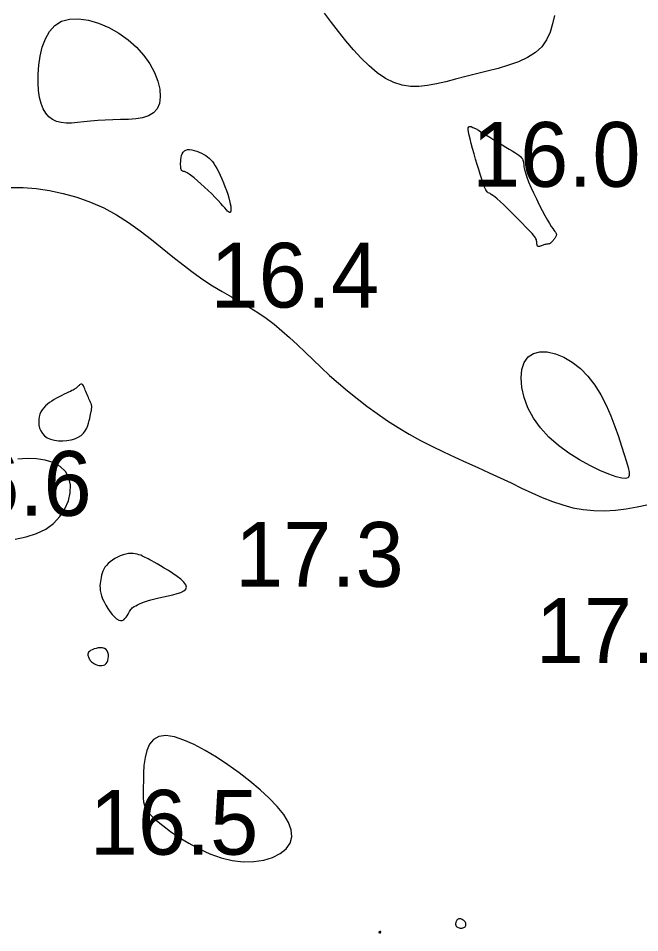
# Model space of a CAD drawing. Extents: x 3040093 to 3056816, y 408076 to 509144.
# Drawn here: x 3045430.6 to 3045478.6, y 434110 to 434180.6 of the extents above; entities that cross this region are included whole.
import ezdxf

# ---------------------------------------------------------------- set-up
doc = ezdxf.new("R2010")
doc.units = 0
doc.layers.add('V-CHAN-CONT-EL17', color=7, linetype='Continuous')
doc.layers.add('V-TOPO-SOUN-0610', color=7, linetype='Continuous')

msp = doc.modelspace()

# ---------------------------------------------------------------- linework, layer by layer
at = {"layer": 'V-CHAN-CONT-EL17'}
for points in [[(3045434.591, 434180.496), (3045435.288, 434180.52), (3045436.042, 434180.409), (3045436.826, 434180.177), (3045437.616, 434179.838), (3045438.385, 434179.407), (3045439.108, 434178.897), (3045439.76, 434178.321), (3045440.319, 434177.694), (3045440.779, 434177.036), (3045441.137, 434176.368), (3045441.393, 434175.708), (3045441.544, 434175.078), (3045441.587, 434174.498), (3045441.522, 434173.987), (3045441.345, 434173.567), (3045441.059, 434173.252), (3045440.676, 434173.029), (3045440.215, 434172.884), (3045439.693, 434172.797), (3045439.126, 434172.753), (3045438.532, 434172.735), (3045437.929, 434172.725), (3045437.333, 434172.706), (3045436.759, 434172.667), (3045436.211, 434172.612), (3045435.692, 434172.554), (3045435.202, 434172.504), (3045434.744, 434172.471), (3045434.32, 434172.468), (3045433.93, 434172.505), (3045433.578, 434172.594), (3045433.264, 434172.743), (3045432.989, 434172.955), (3045432.753, 434173.23), (3045432.555, 434173.569), (3045432.397, 434173.972), (3045432.278, 434174.44), (3045432.198, 434174.974), (3045432.157, 434175.573), (3045432.157, 434176.234), (3045432.205, 434176.933), (3045432.31, 434177.642), (3045432.479, 434178.331), (3045432.722, 434178.973), (3045433.046, 434179.538), (3045433.461, 434179.998), (3045433.975, 434180.324)], [(3045470.584, 434163.543), (3045470.54, 434163.625), (3045470.478, 434163.714), (3045470.395, 434163.817), (3045470.287, 434163.939), (3045470.15, 434164.085), (3045469.981, 434164.261), (3045469.776, 434164.471), (3045469.534, 434164.719), (3045469.263, 434164.996), (3045468.974, 434165.291), (3045468.675, 434165.591), (3045468.378, 434165.885), (3045468.093, 434166.161), (3045467.83, 434166.409), (3045467.6, 434166.616), (3045467.409, 434166.774), (3045467.255, 434166.888), (3045467.133, 434166.969), (3045467.037, 434167.024), (3045466.961, 434167.063), (3045466.901, 434167.094), (3045466.85, 434167.127), (3045466.804, 434167.171), (3045466.757, 434167.233), (3045466.707, 434167.318), (3045466.653, 434167.431), (3045466.593, 434167.574), (3045466.527, 434167.752), (3045466.452, 434167.968), (3045466.367, 434168.227), (3045466.27, 434168.531), (3045466.162, 434168.882), (3045466.046, 434169.268), (3045465.925, 434169.676), (3045465.806, 434170.091), (3045465.691, 434170.5), (3045465.586, 434170.888), (3045465.496, 434171.241), (3045465.423, 434171.545), (3045465.374, 434171.79), (3045465.351, 434171.975), (3045465.356, 434172.104), (3045465.392, 434172.182), (3045465.463, 434172.21), (3045465.571, 434172.193), (3045465.718, 434172.135), (3045465.907, 434172.039), (3045466.14, 434171.909), (3045466.409, 434171.751), (3045466.704, 434171.572), (3045467.016, 434171.38), (3045467.336, 434171.182), (3045467.655, 434170.983), (3045467.963, 434170.792), (3045468.25, 434170.615), (3045468.51, 434170.458), (3045468.741, 434170.319), (3045468.943, 434170.195), (3045469.117, 434170.084), (3045469.263, 434169.983), (3045469.382, 434169.889), (3045469.474, 434169.799), (3045469.539, 434169.71), (3045469.58, 434169.619), (3045469.604, 434169.519), (3045469.619, 434169.402), (3045469.634, 434169.261), (3045469.658, 434169.088), (3045469.699, 434168.876), (3045469.766, 434168.617), (3045469.869, 434168.305), (3045470.012, 434167.934), (3045470.19, 434167.518), (3045470.393, 434167.073), (3045470.612, 434166.615), (3045470.838, 434166.162), (3045471.062, 434165.728), (3045471.274, 434165.331), (3045471.466, 434164.986), (3045471.63, 434164.707), (3045471.766, 434164.488), (3045471.878, 434164.321), (3045471.967, 434164.197), (3045472.036, 434164.106), (3045472.086, 434164.041), (3045472.122, 434163.991), (3045472.144, 434163.949), (3045472.155, 434163.908), (3045472.157, 434163.864), (3045472.15, 434163.819), (3045472.135, 434163.773), (3045472.114, 434163.725), (3045472.087, 434163.675), (3045472.056, 434163.623), (3045472.021, 434163.569), (3045471.984, 434163.514), (3045471.944, 434163.458), (3045471.903, 434163.402), (3045471.859, 434163.349), (3045471.814, 434163.299), (3045471.767, 434163.255), (3045471.718, 434163.216), (3045471.668, 434163.184), (3045471.617, 434163.161), (3045471.564, 434163.145), (3045471.509, 434163.134), (3045471.452, 434163.126), (3045471.393, 434163.118), (3045471.331, 434163.109), (3045471.267, 434163.098), (3045471.2, 434163.081), (3045471.13, 434163.057), (3045471.059, 434163.03), (3045470.989, 434163.001), (3045470.921, 434162.975), (3045470.858, 434162.954), (3045470.802, 434162.941), (3045470.754, 434162.94), (3045470.716, 434162.952), (3045470.69, 434162.982), (3045470.674, 434163.026), (3045470.664, 434163.083), (3045470.658, 434163.15), (3045470.653, 434163.224), (3045470.646, 434163.302), (3045470.634, 434163.383), (3045470.615, 434163.464)], [(3045443.167, 434169.508), (3045443.18, 434169.657), (3045443.203, 434169.809), (3045443.238, 434169.957), (3045443.289, 434170.095), (3045443.357, 434170.216), (3045443.446, 434170.315), (3045443.559, 434170.384), (3045443.697, 434170.42), (3045443.855, 434170.425), (3045444.029, 434170.403), (3045444.213, 434170.358), (3045444.402, 434170.296), (3045444.59, 434170.22), (3045444.772, 434170.136), (3045444.942, 434170.047), (3045445.097, 434169.956), (3045445.238, 434169.861), (3045445.368, 434169.757), (3045445.49, 434169.641), (3045445.607, 434169.507), (3045445.721, 434169.353), (3045445.837, 434169.173), (3045445.955, 434168.963), (3045446.08, 434168.721), (3045446.208, 434168.453), (3045446.336, 434168.165), (3045446.462, 434167.867), (3045446.582, 434167.564), (3045446.693, 434167.264), (3045446.792, 434166.976), (3045446.876, 434166.705), (3045446.943, 434166.46), (3045446.992, 434166.241), (3045447.025, 434166.051), (3045447.042, 434165.89), (3045447.045, 434165.76), (3045447.034, 434165.662), (3045447.01, 434165.597), (3045446.975, 434165.566), (3045446.927, 434165.571), (3045446.867, 434165.61), (3045446.789, 434165.681), (3045446.692, 434165.785), (3045446.573, 434165.919), (3045446.429, 434166.083), (3045446.257, 434166.275), (3045446.055, 434166.493), (3045445.821, 434166.736), (3045445.562, 434166.996), (3045445.288, 434167.263), (3045445.007, 434167.53), (3045444.729, 434167.786), (3045444.463, 434168.023), (3045444.216, 434168.232), (3045443.999, 434168.405), (3045443.818, 434168.534), (3045443.672, 434168.625), (3045443.555, 434168.684), (3045443.463, 434168.72), (3045443.393, 434168.74), (3045443.34, 434168.75), (3045443.299, 434168.759), (3045443.266, 434168.773), (3045443.239, 434168.799), (3045443.215, 434168.838), (3045443.196, 434168.89), (3045443.181, 434168.957), (3045443.17, 434169.037), (3045443.163, 434169.133), (3045443.16, 434169.243), (3045443.161, 434169.368)], [(3045470.381, 434149.707), (3045469.964, 434150.501), (3045469.668, 434151.299), (3045469.491, 434152.074), (3045469.435, 434152.801), (3045469.496, 434153.452), (3045469.675, 434154.002), (3045469.972, 434154.424), (3045470.381, 434154.697), (3045470.884, 434154.824), (3045471.458, 434154.811), (3045472.08, 434154.668), (3045472.727, 434154.4), (3045473.378, 434154.016), (3045474.009, 434153.523), (3045474.597, 434152.928), (3045475.125, 434152.243), (3045475.593, 434151.489), (3045476.005, 434150.691), (3045476.366, 434149.872), (3045476.681, 434149.058), (3045476.954, 434148.273), (3045477.19, 434147.541), (3045477.395, 434146.887), (3045477.568, 434146.332), (3045477.699, 434145.878), (3045477.773, 434145.523), (3045477.775, 434145.265), (3045477.69, 434145.103), (3045477.503, 434145.034), (3045477.2, 434145.058), (3045476.766, 434145.173), (3045476.194, 434145.376), (3045475.51, 434145.664), (3045474.747, 434146.032), (3045473.938, 434146.477), (3045473.117, 434146.995), (3045472.318, 434147.581), (3045471.575, 434148.232), (3045470.92, 434148.943)], [(3045435.477, 434148.368), (3045435.655, 434148.536), (3045435.798, 434148.722), (3045435.91, 434148.917), (3045435.996, 434149.118), (3045436.062, 434149.316), (3045436.112, 434149.506), (3045436.152, 434149.682), (3045436.185, 434149.839), (3045436.214, 434149.976), (3045436.237, 434150.096), (3045436.256, 434150.2), (3045436.271, 434150.289), (3045436.282, 434150.365), (3045436.291, 434150.429), (3045436.296, 434150.483), (3045436.3, 434150.528), (3045436.301, 434150.566), (3045436.302, 434150.597), (3045436.301, 434150.622), (3045436.299, 434150.642), (3045436.297, 434150.659), (3045436.294, 434150.672), (3045436.292, 434150.684), (3045436.291, 434150.694), (3045436.289, 434150.706), (3045436.285, 434150.721), (3045436.279, 434150.741), (3045436.27, 434150.769), (3045436.255, 434150.806), (3045436.235, 434150.854), (3045436.208, 434150.916), (3045436.174, 434150.993), (3045436.133, 434151.083), (3045436.087, 434151.184), (3045436.038, 434151.292), (3045435.988, 434151.405), (3045435.937, 434151.521), (3045435.888, 434151.636), (3045435.841, 434151.749), (3045435.799, 434151.857), (3045435.761, 434151.958), (3045435.725, 434152.05), (3045435.69, 434152.132), (3045435.656, 434152.202), (3045435.622, 434152.258), (3045435.586, 434152.3), (3045435.547, 434152.324), (3045435.505, 434152.33), (3045435.46, 434152.32), (3045435.413, 434152.298), (3045435.366, 434152.266), (3045435.318, 434152.227), (3045435.27, 434152.183), (3045435.225, 434152.139), (3045435.181, 434152.096), (3045435.14, 434152.057), (3045435.099, 434152.021), (3045435.054, 434151.986), (3045435.001, 434151.95), (3045434.938, 434151.912), (3045434.86, 434151.869), (3045434.765, 434151.82), (3045434.648, 434151.763), (3045434.507, 434151.696), (3045434.347, 434151.621), (3045434.17, 434151.537), (3045433.983, 434151.445), (3045433.788, 434151.347), (3045433.592, 434151.242), (3045433.398, 434151.132), (3045433.212, 434151.018), (3045433.036, 434150.899), (3045432.874, 434150.774), (3045432.726, 434150.642), (3045432.593, 434150.501), (3045432.478, 434150.349), (3045432.381, 434150.184), (3045432.304, 434150.005), (3045432.248, 434149.81), (3045432.215, 434149.598), (3045432.208, 434149.375), (3045432.229, 434149.148), (3045432.281, 434148.924), (3045432.369, 434148.708), (3045432.494, 434148.508), (3045432.661, 434148.331), (3045432.871, 434148.184), (3045433.126, 434148.071), (3045433.417, 434147.994), (3045433.731, 434147.951), (3045434.058, 434147.941), (3045434.386, 434147.965), (3045434.703, 434148.02), (3045434.998, 434148.106), (3045435.259, 434148.223)], [(3045437.248, 434135.516), (3045437.384, 434135.263), (3045437.538, 434135.011), (3045437.704, 434134.77), (3045437.877, 434134.55), (3045438.051, 434134.361), (3045438.22, 434134.213), (3045438.378, 434134.116), (3045438.521, 434134.076), (3045438.65, 434134.087), (3045438.764, 434134.139), (3045438.865, 434134.223), (3045438.955, 434134.329), (3045439.033, 434134.446), (3045439.102, 434134.565), (3045439.162, 434134.677), (3045439.214, 434134.774), (3045439.263, 434134.856), (3045439.312, 434134.927), (3045439.365, 434134.99), (3045439.426, 434135.048), (3045439.498, 434135.103), (3045439.586, 434135.16), (3045439.694, 434135.22), (3045439.825, 434135.287), (3045439.98, 434135.359), (3045440.16, 434135.436), (3045440.368, 434135.516), (3045440.602, 434135.597), (3045440.866, 434135.679), (3045441.159, 434135.759), (3045441.482, 434135.837), (3045441.834, 434135.912), (3045442.199, 434135.987), (3045442.558, 434136.066), (3045442.893, 434136.153), (3045443.185, 434136.252), (3045443.416, 434136.367), (3045443.566, 434136.501), (3045443.617, 434136.659), (3045443.558, 434136.843), (3045443.401, 434137.048), (3045443.169, 434137.265), (3045442.882, 434137.489), (3045442.56, 434137.712), (3045442.224, 434137.927), (3045441.896, 434138.127), (3045441.595, 434138.304), (3045441.339, 434138.453), (3045441.124, 434138.577), (3045440.944, 434138.679), (3045440.792, 434138.763), (3045440.66, 434138.834), (3045440.543, 434138.894), (3045440.432, 434138.95), (3045440.321, 434139.003), (3045440.205, 434139.058), (3045440.08, 434139.111), (3045439.947, 434139.161), (3045439.805, 434139.204), (3045439.653, 434139.236), (3045439.489, 434139.255), (3045439.314, 434139.258), (3045439.126, 434139.24), (3045438.926, 434139.202), (3045438.717, 434139.142), (3045438.505, 434139.064), (3045438.294, 434138.971), (3045438.089, 434138.863), (3045437.896, 434138.743), (3045437.719, 434138.614), (3045437.563, 434138.478), (3045437.431, 434138.336), (3045437.323, 434138.19), (3045437.235, 434138.04), (3045437.164, 434137.886), (3045437.108, 434137.73), (3045437.063, 434137.572), (3045437.027, 434137.412), (3045436.996, 434137.252), (3045436.969, 434137.09), (3045436.948, 434136.927), (3045436.937, 434136.758), (3045436.938, 434136.582), (3045436.955, 434136.397), (3045436.991, 434136.199), (3045437.05, 434135.988), (3045437.135, 434135.76)], [(3045436.108, 434131.131), (3045436.144, 434131.066), (3045436.186, 434131.005), (3045436.235, 434130.946), (3045436.291, 434130.889), (3045436.357, 434130.834), (3045436.433, 434130.782), (3045436.522, 434130.733), (3045436.624, 434130.686), (3045436.735, 434130.645), (3045436.852, 434130.615), (3045436.972, 434130.598), (3045437.091, 434130.6), (3045437.205, 434130.623), (3045437.31, 434130.672), (3045437.403, 434130.75), (3045437.479, 434130.861), (3045437.538, 434130.996), (3045437.577, 434131.147), (3045437.593, 434131.306), (3045437.586, 434131.465), (3045437.553, 434131.614), (3045437.492, 434131.745), (3045437.401, 434131.849), (3045437.28, 434131.92), (3045437.135, 434131.959), (3045436.974, 434131.972), (3045436.806, 434131.961), (3045436.637, 434131.931), (3045436.477, 434131.886), (3045436.332, 434131.829), (3045436.212, 434131.766), (3045436.122, 434131.698), (3045436.06, 434131.628), (3045436.022, 434131.557), (3045436.006, 434131.484), (3045436.007, 434131.411), (3045436.021, 434131.338), (3045436.045, 434131.267), (3045436.075, 434131.198)], [(3045447.99, 434115.457), (3045448.808, 434115.471), (3045449.569, 434115.588), (3045450.252, 434115.797), (3045450.834, 434116.09), (3045451.292, 434116.458), (3045451.603, 434116.891), (3045451.744, 434117.38), (3045451.7, 434117.917), (3045451.483, 434118.492), (3045451.113, 434119.099), (3045450.611, 434119.729), (3045449.996, 434120.374), (3045449.288, 434121.026), (3045448.507, 434121.677), (3045447.673, 434122.319), (3045446.806, 434122.941), (3045445.926, 434123.527), (3045445.052, 434124.055), (3045444.206, 434124.506), (3045443.406, 434124.859), (3045442.674, 434125.096), (3045442.028, 434125.194), (3045441.49, 434125.135), (3045441.072, 434124.908), (3045440.764, 434124.537), (3045440.55, 434124.056), (3045440.412, 434123.499), (3045440.333, 434122.901), (3045440.296, 434122.294), (3045440.284, 434121.714), (3045440.281, 434121.193), (3045440.274, 434120.756), (3045440.274, 434120.394), (3045440.298, 434120.085), (3045440.359, 434119.81), (3045440.476, 434119.549), (3045440.662, 434119.281), (3045440.934, 434118.987), (3045441.307, 434118.647), (3045441.793, 434118.248), (3045442.38, 434117.805), (3045443.053, 434117.343), (3045443.795, 434116.885), (3045444.59, 434116.453), (3045445.424, 434116.072), (3045446.279, 434115.764), (3045447.14, 434115.553)], [(3045465.065, 434110.409), (3045465.108, 434110.449), (3045465.141, 434110.495), (3045465.164, 434110.546), (3045465.175, 434110.601), (3045465.175, 434110.658), (3045465.164, 434110.715), (3045465.142, 434110.772), (3045465.108, 434110.826), (3045465.064, 434110.877), (3045465.013, 434110.923), (3045464.956, 434110.965), (3045464.896, 434111), (3045464.835, 434111.028), (3045464.775, 434111.048), (3045464.718, 434111.059), (3045464.665, 434111.06), (3045464.618, 434111.053), (3045464.575, 434111.036), (3045464.537, 434111.013), (3045464.503, 434110.982), (3045464.473, 434110.945), (3045464.446, 434110.902), (3045464.424, 434110.854), (3045464.405, 434110.803), (3045464.39, 434110.748), (3045464.382, 434110.692), (3045464.38, 434110.637), (3045464.387, 434110.582), (3045464.403, 434110.531), (3045464.43, 434110.483), (3045464.47, 434110.441), (3045464.522, 434110.406), (3045464.584, 434110.377), (3045464.653, 434110.357), (3045464.728, 434110.344), (3045464.803, 434110.339), (3045464.878, 434110.343), (3045464.948, 434110.356), (3045465.011, 434110.378)], [(3045458.621, 434110.023), (3045458.622, 434110.031), (3045458.622, 434110.039), (3045458.621, 434110.047), (3045458.618, 434110.055), (3045458.616, 434110.062), (3045458.613, 434110.069), (3045458.609, 434110.075), (3045458.606, 434110.08), (3045458.602, 434110.084), (3045458.598, 434110.086), (3045458.593, 434110.088), (3045458.587, 434110.088), (3045458.58, 434110.088), (3045458.571, 434110.086), (3045458.56, 434110.083), (3045458.547, 434110.078), (3045458.532, 434110.073), (3045458.517, 434110.067), (3045458.502, 434110.06), (3045458.488, 434110.052), (3045458.477, 434110.045), (3045458.468, 434110.037), (3045458.464, 434110.029), (3045458.463, 434110.021), (3045458.467, 434110.014), (3045458.475, 434110.007), (3045458.485, 434110.001), (3045458.497, 434109.996), (3045458.51, 434109.992), (3045458.525, 434109.989), (3045458.539, 434109.987), (3045458.553, 434109.987), (3045458.566, 434109.987), (3045458.577, 434109.99), (3045458.588, 434109.993), (3045458.598, 434109.997), (3045458.606, 434110.002), (3045458.613, 434110.008), (3045458.618, 434110.015)]]:
    msp.add_lwpolyline(points, close=True, dxfattribs=at)
for points in [[(3045472.006, 434180.773), (3045471.856, 434180.115), (3045471.666, 434179.481), (3045471.403, 434178.891), (3045471.036, 434178.363), (3045470.543, 434177.911), (3045469.937, 434177.528), (3045469.241, 434177.204), (3045468.475, 434176.928), (3045467.663, 434176.687), (3045466.826, 434176.47), (3045465.985, 434176.267), (3045465.164, 434176.066), (3045464.379, 434175.86), (3045463.63, 434175.662), (3045462.912, 434175.488), (3045462.22, 434175.357), (3045461.548, 434175.284), (3045460.893, 434175.286), (3045460.247, 434175.382), (3045459.608, 434175.588), (3045458.97, 434175.914), (3045458.336, 434176.35), (3045457.709, 434176.876), (3045457.092, 434177.476), (3045456.489, 434178.13), (3045455.902, 434178.821), (3045455.335, 434179.531), (3045454.792, 434180.241), (3045454.273, 434180.94)], [(3045430.05, 434167.49), (3045430.999, 434167.487), (3045432.001, 434167.414), (3045433.039, 434167.267), (3045434.097, 434167.046), (3045435.159, 434166.75), (3045436.208, 434166.375), (3045437.228, 434165.921), (3045438.206, 434165.39), (3045439.143, 434164.796), (3045440.043, 434164.157), (3045440.909, 434163.491), (3045441.746, 434162.817), (3045442.558, 434162.153), (3045443.349, 434161.517), (3045444.123, 434160.926), (3045444.884, 434160.394), (3045445.63, 434159.914), (3045446.361, 434159.473), (3045447.076, 434159.058), (3045447.774, 434158.656), (3045448.454, 434158.256), (3045449.114, 434157.845), (3045449.754, 434157.409), (3045450.373, 434156.94), (3045450.978, 434156.438), (3045451.574, 434155.909), (3045452.168, 434155.356), (3045452.766, 434154.784), (3045453.376, 434154.198), (3045454.002, 434153.603), (3045454.653, 434153.001), (3045455.333, 434152.398), (3045456.041, 434151.798), (3045456.777, 434151.205), (3045457.538, 434150.621), (3045458.323, 434150.051), (3045459.131, 434149.499), (3045459.96, 434148.968), (3045460.809, 434148.462), (3045461.675, 434147.984), (3045462.554, 434147.53), (3045463.441, 434147.097), (3045464.331, 434146.68), (3045465.219, 434146.275), (3045466.101, 434145.878), (3045466.97, 434145.485), (3045467.823, 434145.092), (3045468.656, 434144.696), (3045469.472, 434144.306), (3045470.274, 434143.931), (3045471.068, 434143.582), (3045471.857, 434143.268), (3045472.645, 434142.999), (3045473.438, 434142.786), (3045474.238, 434142.638), (3045475.05, 434142.562), (3045475.874, 434142.553), (3045476.708, 434142.603), (3045477.551, 434142.704), (3045478.403, 434142.846), (3045479.263, 434143.023)], [(3045430.381, 434140.364), (3045431.246, 434140.541), (3045432.039, 434140.788), (3045432.745, 434141.127), (3045433.35, 434141.571), (3045433.848, 434142.101), (3045434.233, 434142.691), (3045434.5, 434143.312), (3045434.642, 434143.94), (3045434.653, 434144.546), (3045434.528, 434145.104), (3045434.262, 434145.587), (3045433.854, 434145.973), (3045433.327, 434146.262), (3045432.709, 434146.457), (3045432.029, 434146.563), (3045431.315, 434146.585), (3045430.597, 434146.526)]]:
    msp.add_lwpolyline(points, dxfattribs=at)

# ---------------------------------------------------------------- texts
at = {"layer": 'V-TOPO-SOUN-0610'}
for s, p in [('16.0 ', (3045465.643, 434167.55)), ('16.4 ', (3045445.463, 434158.23)), ('16.6 ', (3045423.283, 434142.16)), ('17.3 ', (3045447.363, 434136.68)), ('17.0 ', (3045470.563, 434130.81)), ('16.5 ', (3045436.143, 434116.01))]:
    msp.add_text(s, height=5, dxfattribs=at).set_placement(p)

doc.saveas('drawing.dxf')
